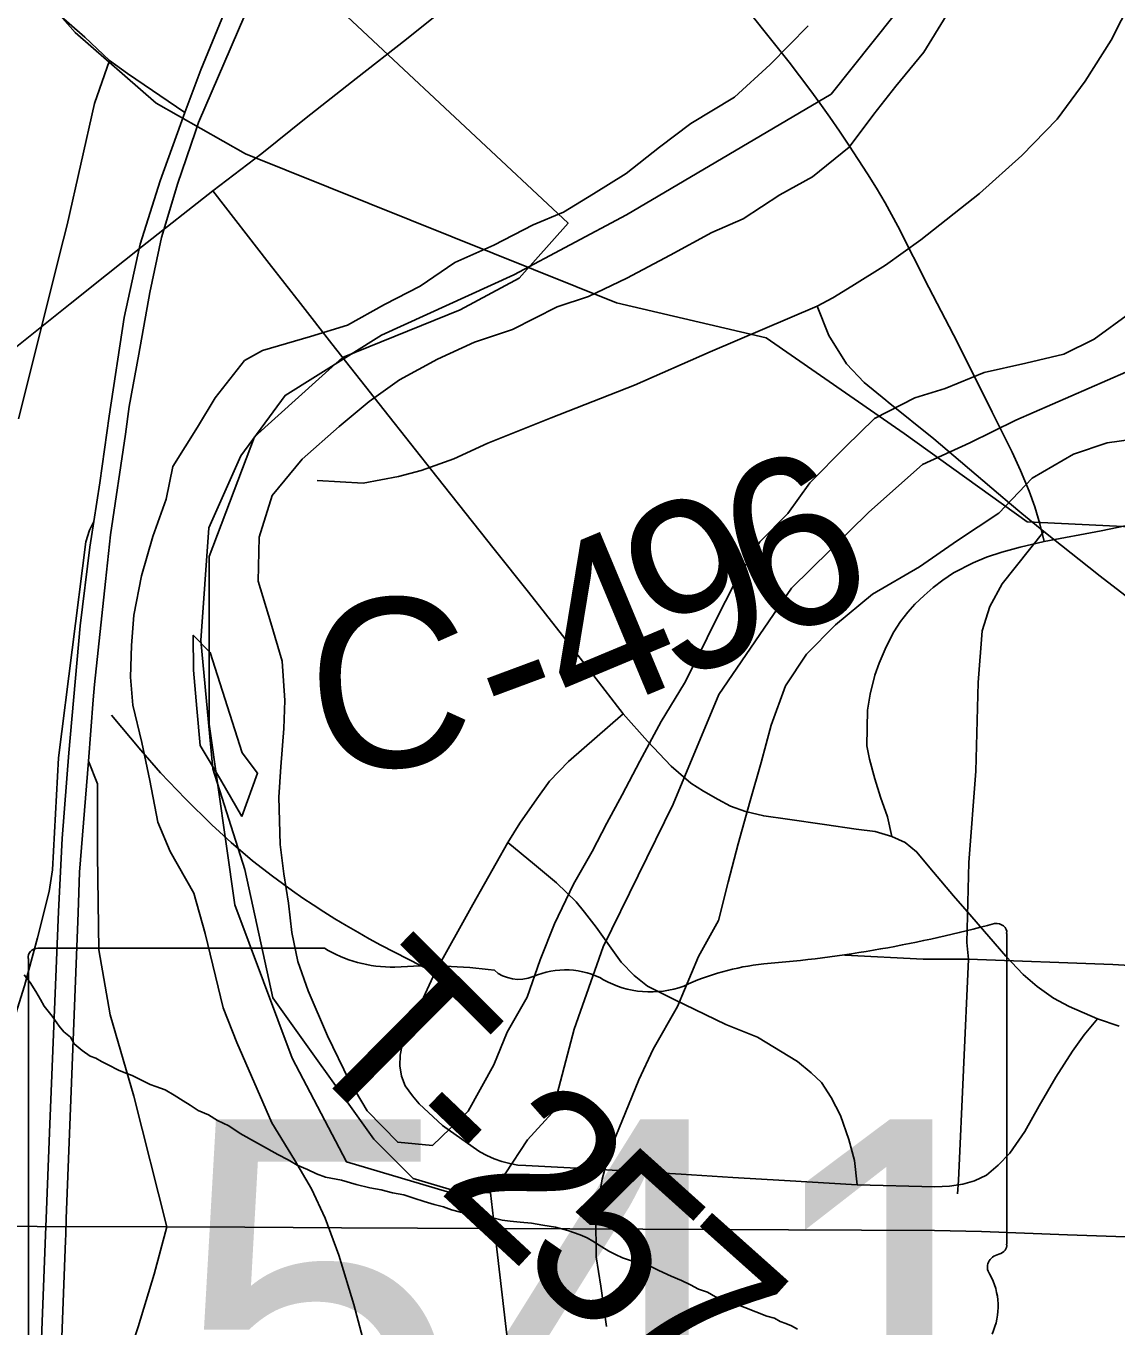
# Model space of a CAD drawing. Extents: x -6.1 to 38, y -7.7 to 22.
# Drawn here: x 4.5342 to 4.9014, y 18.1562 to 18.594 of the extents above; entities that cross this region are included whole.
import ezdxf

# ---------------------------------------------------------------- set-up
doc = ezdxf.new("R2010")
doc.units = 0
for name, color, linetype in [('GM_X_City_Street', 7, 'Continuous'), ('GM_X_Corporation', 7, 'Continuous'), ('GM_X_County_Road', 7, 'Continuous'), ('GM_X_County_Road_Text', 7, 'Continuous'), ('GM_X_Interchange_Ramps', 7, 'Continuous'), ('GM_X_Major_River', 7, 'Continuous'), ('GM_X_Minor_River', 7, 'Continuous'), ('GM_X_Rail_Line', 7, 'Continuous'), ('GM_X_State_Location', 7, 'Continuous'), ('GM_X_State_Route', 7, 'Continuous'), ('GM_X_State_Shield', 7, 'Continuous'), ('GM_X_Township_Road', 7, 'Continuous'), ('GM_X_Township_Road_Text', 7, 'Continuous')]:
    doc.layers.add(name, color=color, linetype=linetype)

msp = doc.modelspace()

# ---------------------------------------------------------------- linework, layer by layer
at = {"layer": 'GM_X_City_Street'}
for points in [[(4.56233, 18.58238), (4.55403, 18.59025), (4.54353, 18.59943), (4.53457, 18.60707), (4.51118, 18.63702), (4.49217, 18.66194), (4.47753, 18.68096), (4.46682, 18.69647), (4.45829, 18.71177), (4.45152, 18.73166), (4.44867, 18.75046), (4.44562, 18.7874), (4.44234, 18.80248)], [(4.848, 18.20073), (4.8484, 18.20523), (4.85172, 18.27971), (4.85114, 18.28537), (4.85192, 18.31235), (4.85426, 18.34304), (4.85504, 18.37295), (4.85641, 18.39035), (4.85895, 18.39856), (4.86306, 18.40619), (4.87713, 18.42378)], [(4.81008, 18.28107), (4.83647, 18.27971), (4.85172, 18.27971), (4.9004, 18.27795), (4.94106, 18.2756), (5.03566, 18.27293), (5.08455, 18.27169), (5.13009, 18.26974), (5.22022, 18.26641), (5.32382, 18.26192), (5.42726, 18.25822), (5.48118, 18.25583)]]:
    msp.add_lwpolyline(points, dxfattribs=at)
at = {"layer": 'GM_X_Corporation'}
for points in [[(4.61816, 18.61996), (4.71688, 18.52766), (4.70037, 18.50905), (4.68055, 18.49838), (4.64091, 18.48238), (4.61118, 18.45571), (4.59593, 18.41531), (4.59592, 18.35891), (4.60463, 18.29806), (4.62397, 18.24646), (4.64217, 18.21155), (4.6793, 18.20056), (4.69566, 18.20743), (4.70319, 18.21887), (4.71149, 18.22803), (4.71892, 18.25617), (4.72863, 18.28394), (4.75228, 18.33192), (4.76763, 18.36884), (4.7921, 18.40467), (4.81814, 18.43026), (4.83626, 18.44631), (4.85216, 18.45361), (4.86767, 18.46129), (4.90476, 18.47746)], [(4.70397, 18.08682), (4.69232, 18.18696), (4.69199, 18.18982), (4.6917, 18.19232), (4.69068, 18.20108), (4.67876, 18.2018), (4.66466, 18.20592), (4.65145, 18.2191), (4.61743, 18.26672), (4.60796, 18.31), (4.59715, 18.34382), (4.5931, 18.3871), (4.59581, 18.42497), (4.60664, 18.44931), (4.62152, 18.4696), (4.65398, 18.48988), (4.69862, 18.51016), (4.7365, 18.53045), (4.80549, 18.57101), (4.83383, 18.60664)], [(4.70397, 18.08682), (4.69232, 18.18696), (4.69199, 18.18982), (4.6917, 18.19232), (4.69068, 18.20108), (4.67876, 18.2018), (4.66466, 18.20592), (4.65145, 18.2191), (4.61743, 18.26672), (4.60796, 18.31), (4.59715, 18.34382), (4.5931, 18.3871), (4.59581, 18.42497), (4.60664, 18.44931), (4.62152, 18.4696), (4.65398, 18.48988), (4.69862, 18.51016), (4.7365, 18.53045), (4.80549, 18.57101), (4.83383, 18.60664)]]:
    msp.add_lwpolyline(points, dxfattribs=at)
at = {"layer": 'GM_X_County_Road'}
msp.add_line((4.53173, 18.46173), (4.54691, 18.52224), dxfattribs=at)
for points in [[(4.80076, 18.49962), (4.80603, 18.50248), (4.8124, 18.50643), (4.82383, 18.51346), (4.83568, 18.52203), (4.85545, 18.53762), (4.86973, 18.55036), (4.88159, 18.56266), (4.89103, 18.5754), (4.89982, 18.58923), (4.91344, 18.61603), (4.93606, 18.66062), (4.97788, 18.74388), (4.98571, 18.75881), (4.99185, 18.77396), (4.99339, 18.78385), (4.99423, 18.79377), (4.99314, 18.80441), (4.98856, 18.82536), (4.98373, 18.846), (4.98037, 18.86078)], [(4.52484, 18.48116), (4.54917, 18.50048), (4.56135, 18.51016), (4.57353, 18.51984), (4.59714, 18.53853), (4.61365, 18.55107), (4.62862, 18.56304), (4.64552, 18.57632), (4.66242, 18.5896), (4.67884, 18.60279)], [(4.54691, 18.52224), (4.54812, 18.52708), (4.5573, 18.56795), (4.56233, 18.58238), (4.56845, 18.57801), (4.58781, 18.56492)], [(4.80076, 18.49962), (4.76474, 18.48425), (4.73926, 18.47305), (4.71115, 18.46206), (4.68984, 18.4535), (4.67842, 18.44823), (4.66743, 18.44427), (4.65975, 18.44229), (4.64789, 18.4401), (4.63229, 18.44098)], [(4.82389, 18.46799), (4.81657, 18.47392), (4.81065, 18.48029), (4.80471, 18.48973), (4.80076, 18.49962)], [(4.84682, 18.44928), (4.84008, 18.45503), (4.8247, 18.46733), (4.82389, 18.46799)], [(4.89231, 18.41174), (4.87713, 18.42378), (4.86971, 18.42984), (4.86556, 18.43329), (4.86181, 18.43649), (4.84682, 18.44928)], [(4.94458, 18.36787), (4.94086, 18.37432), (4.8961, 18.40873), (4.89231, 18.41174)]]:
    msp.add_lwpolyline(points, dxfattribs=at)
at = {"layer": 'GM_X_Interchange_Ramps'}
for points in [[(4.55711, 18.42714), (4.5557, 18.42428), (4.55438, 18.42034), (4.54524, 18.34761), (4.54314, 18.30986), (4.54209, 18.3025), (4.53814, 18.28698), (4.5338, 18.2708), (4.53078, 18.26146), (4.50405, 18.19004)], [(4.58165, 18.1896), (4.57062, 18.23366), (4.56256, 18.26097), (4.55884, 18.28294), (4.55831, 18.31488), (4.55838, 18.33886), (4.55528, 18.34644)], [(4.54023, 17.98299), (4.54334, 17.99379), (4.54502, 18.03398), (4.5479, 18.06357), (4.55221, 18.08614), (4.55682, 18.10495), (4.56221, 18.12599), (4.57207, 18.15598), (4.57747, 18.17374), (4.58165, 18.1896)]]:
    msp.add_lwpolyline(points, dxfattribs=at)
at = {"layer": 'GM_X_Major_River'}
for points in [[(4.8337, 18.4688), (4.82013, 18.46188), (4.81036, 18.45234), (4.79833, 18.44013), (4.79084, 18.42984), (4.78144, 18.42029), (4.77321, 18.40697), (4.76649, 18.39365), (4.76089, 18.38224), (4.75604, 18.37273), (4.74818, 18.35978), (4.74108, 18.34646), (4.73511, 18.33505), (4.72988, 18.32553), (4.72502, 18.31602), (4.71867, 18.30498), (4.71232, 18.29167), (4.70749, 18.2795), (4.70303, 18.26696), (4.6963, 18.25516), (4.69184, 18.24413), (4.68324, 18.22853), (4.67122, 18.21707), (4.65948, 18.21813), (4.6492, 18.22868), (4.64308, 18.23888), (4.6358, 18.254), (4.62927, 18.26912), (4.6258, 18.27896), (4.62384, 18.2888), (4.62264, 18.29866), (4.62107, 18.3085), (4.61987, 18.31835), (4.61938, 18.33428), (4.62007, 18.34452), (4.62112, 18.35742), (4.62144, 18.3669), (4.6206, 18.38017), (4.61673, 18.39304), (4.61248, 18.40704), (4.61276, 18.42183), (4.6172, 18.43589), (4.62733, 18.44809), (4.63974, 18.45917), (4.6499, 18.46758), (4.66006, 18.47485), (4.67287, 18.48176), (4.68532, 18.48753), (4.69815, 18.49179), (4.71323, 18.49947), (4.72379, 18.50296), (4.73661, 18.50911), (4.75131, 18.51679), (4.76525, 18.52447), (4.77581, 18.52909), (4.78824, 18.53713), (4.79917, 18.54327), (4.81158, 18.55321), (4.81983, 18.56427), (4.82733, 18.5738), (4.83671, 18.58523), (4.84419, 18.59742)], [(4.7977, 18.59408), (4.78493, 18.5811), (4.7729, 18.57002), (4.7582, 18.5612), (4.74767, 18.55317), (4.73638, 18.54437), (4.72546, 18.53747), (4.71529, 18.53134), (4.7051, 18.5271), (4.69191, 18.52019), (4.67871, 18.51441), (4.66704, 18.50637), (4.65498, 18.50022), (4.64254, 18.49331), (4.63009, 18.48944), (4.61392, 18.48471), (4.60782, 18.48133)], [(4.96031, 18.59629), (4.95772, 18.58679), (4.95402, 18.57577), (4.95143, 18.5659), (4.94772, 18.55601), (4.94325, 18.54499), (4.9384, 18.53434), (4.92828, 18.521), (4.9189, 18.50956), (4.90612, 18.49734), (4.89408, 18.48854), (4.8839, 18.48354), (4.87106, 18.48042), (4.85709, 18.4773), (4.84389, 18.4719), (4.8337, 18.4688)], [(4.60782, 18.48133), (4.59801, 18.4688), (4.59198, 18.45894), (4.58369, 18.44566), (4.58145, 18.43466), (4.57694, 18.42214), (4.57318, 18.40887), (4.57056, 18.3956), (4.56983, 18.38537), (4.56947, 18.37476), (4.57025, 18.36528), (4.5733, 18.35278), (4.57597, 18.3399), (4.57865, 18.32588), (4.58283, 18.31603), (4.59079, 18.30203), (4.5946, 18.28839), (4.60071, 18.26339), (4.60527, 18.25165)], [(4.72986, 18.15603), (4.72788, 18.16967), (4.7263, 18.17952), (4.72621, 18.19317), (4.7284, 18.2057), (4.73098, 18.21519), (4.73619, 18.22812), (4.74066, 18.23914), (4.7455, 18.24942), (4.75373, 18.26388), (4.76081, 18.28061), (4.76753, 18.29279), (4.77085, 18.30571), (4.77417, 18.31862), (4.77824, 18.33306), (4.78193, 18.34597), (4.78525, 18.35851), (4.79008, 18.37181), (4.7972, 18.38248), (4.80697, 18.3924), (4.81938, 18.40272), (4.8352, 18.41193), (4.848, 18.42074), (4.86194, 18.42993), (4.87321, 18.44176), (4.88715, 18.44981), (4.89847, 18.45368), (4.91056, 18.45528)], [(4.60707, 18.34923), (4.59631, 18.38304), (4.59062, 18.38882), (4.59064, 18.37707), (4.5918, 18.36419), (4.59296, 18.35168), (4.59979, 18.34032), (4.607, 18.32783)], [(4.607, 18.32783), (4.61229, 18.34236), (4.60707, 18.34923)], [(4.60527, 18.25165), (4.61708, 18.22467), (4.62473, 18.21221), (4.63047, 18.20239), (4.63507, 18.19256), (4.63969, 18.18008), (4.64472, 18.16343), (4.64859, 18.14867)]]:
    msp.add_lwpolyline(points, dxfattribs=at)
at = {"layer": 'GM_X_Minor_River'}
msp.add_lwpolyline([(4.7941, 18.1552), (4.79218, 18.15631), (4.79027, 18.15703), (4.78836, 18.15776), (4.78644, 18.15887), (4.78377, 18.15958), (4.77268, 18.16394), (4.76962, 18.16503), (4.76656, 18.16611), (4.76387, 18.16759), (4.76082, 18.16867), (4.75813, 18.17015), (4.75507, 18.17161), (4.75162, 18.17307), (4.74741, 18.1749), (4.74319, 18.1771), (4.73824, 18.17815), (4.73518, 18.17924), (4.73288, 18.18034), (4.73058, 18.18144), (4.72828, 18.18292), (4.7252, 18.18476), (4.72329, 18.18587), (4.72099, 18.18697), (4.71678, 18.18842), (4.71259, 18.18948), (4.7084, 18.19017), (4.70459, 18.19086), (4.70078, 18.19117), (4.69736, 18.19149), (4.69469, 18.19182), (4.69202, 18.19253), (4.68898, 18.19286), (4.68631, 18.19319), (4.68364, 18.1939), (4.68059, 18.19461), (4.67754, 18.19532), (4.67486, 18.19641), (4.67181, 18.19712), (4.66837, 18.19819), (4.66494, 18.19927), (4.6615, 18.20035), (4.65769, 18.20104), (4.65387, 18.20212), (4.65006, 18.20281), (4.64548, 18.20387), (4.64052, 18.2053), (4.63518, 18.20634), (4.63213, 18.20743), (4.62906, 18.2089), (4.62562, 18.21035), (4.62254, 18.2122), (4.61909, 18.21404), (4.60643, 18.22104), (4.60259, 18.22363), (4.59876, 18.22546), (4.59569, 18.22731), (4.59224, 18.22877), (4.58955, 18.23062), (4.58725, 18.2321), (4.58417, 18.23395), (4.5811, 18.23579), (4.57804, 18.23688), (4.57613, 18.23761), (4.57383, 18.23871), (4.57, 18.24054), (4.56732, 18.24163), (4.56541, 18.24236), (4.56196, 18.2442), (4.55966, 18.2453), (4.55774, 18.2464), (4.55583, 18.24713), (4.55314, 18.24898), (4.55044, 18.25122), (4.54926, 18.25347), (4.54695, 18.25533), (4.5454, 18.25721), (4.54306, 18.26059), (4.54034, 18.26396), (4.53916, 18.26622), (4.53759, 18.26886), (4.53564, 18.27186), (4.53369, 18.27449)], dxfattribs=at)
at = {"layer": 'GM_X_Rail_Line'}
msp.add_lwpolyline([(3.97265, 19.2587), (4.0109, 19.20357), (4.05528, 19.15609), (4.11148, 19.104), (4.15934, 19.06113), (4.34391, 18.9069), (4.38408, 18.86976), (4.41262, 18.84221), (4.44421, 18.80557), (4.44876, 18.76919), (4.45458, 18.7189), (4.4715, 18.6858), (4.49447, 18.6599), (4.52611, 18.61986), (4.55083, 18.5918), (4.57812, 18.56805), (4.60819, 18.55096), (4.73323, 18.50077), (4.78358, 18.48903), (4.8301, 18.45681), (4.87147, 18.42704), (4.96881, 18.42232)], dxfattribs=at)
at = {"layer": 'GM_X_State_Route'}
msp.add_line((4.55528, 18.34644), (4.55691, 18.3671), dxfattribs=at)
for points in [[(4.59139, 18.55851), (4.5924, 18.56146), (4.60336, 18.58704), (4.60793, 18.59763), (4.60856, 18.60206), (4.60869, 18.60598)], [(4.52735, 17.83569), (4.53299, 17.97488), (4.53376, 17.99572), (4.53787, 18.10714), (4.53929, 18.146), (4.54084, 18.18694), (4.54106, 18.1924), (4.54233, 18.22417), (4.54516, 18.29584), (4.54646, 18.32037), (4.54863, 18.34926), (4.55254, 18.39204), (4.5558, 18.41853), (4.55711, 18.42714), (4.55909, 18.44016), (4.56231, 18.46261), (4.56731, 18.49583), (4.57274, 18.52059), (4.57947, 18.54187), (4.58781, 18.56492), (4.59315, 18.57922), (4.60184, 18.60028)], [(4.58171, 18.52877), (4.58533, 18.54079), (4.59139, 18.55851)], [(4.55691, 18.3671), (4.55732, 18.37227), (4.56106, 18.40694), (4.56275, 18.42265), (4.56779, 18.45652), (4.56905, 18.46587), (4.5723, 18.48345), (4.57599, 18.5043), (4.5799, 18.52276), (4.58171, 18.52877)], [(4.54754, 18.18503), (4.54762, 18.18707), (4.54783, 18.19245), (4.5518, 18.2954), (4.55233, 18.30908), (4.55528, 18.34644)], [(4.48934, 18.19017), (4.50405, 18.19004), (4.53806, 18.18975), (4.58165, 18.1896), (4.60801, 18.1895), (4.64057, 18.18933)], [(4.64057, 18.18933), (4.71751, 18.18893), (4.84032, 18.18835), (4.85618, 18.18811), (4.88512, 18.18696), (4.93705, 18.18511)], [(4.54023, 17.98299), (4.54217, 18.04416), (4.54515, 18.12298), (4.54754, 18.18503)]]:
    msp.add_lwpolyline(points, dxfattribs=at)
at = {"layer": 'GM_X_State_Shield'}
for p, q in [((4.86463, 18.18376), (4.86463, 18.28845)), ((4.63481, 18.28349), (4.53829, 18.28349)), ((4.53505, 18.28004), (4.53505, 18.07992)), ((4.8646, 18.18379), (4.86463, 18.18376))]:
    msp.add_line(p, q, dxfattribs=at)
for centre, major_axis, start_param, end_param in [((4.74723, 18.55632), (0.34952, 0), 4.814394, 5.042369), ((4.86097, 18.28888), (0.00367, 0), 6.141152, 7.989035), ((4.53882, 18.28047), (0.00382, 0), 1.712693, 3.28349), ((4.6578, 18.30672), (0.03703, 0), 4.042523, 4.731795), ((4.67008, 18.17114), (0.13295, 0), 1.404758, 1.657858), ((4.71594, 18.25838), (0.02221, 0), 0.950623, 2.079405), ((4.79181, 18.22236), (0.07032, 0), 1.699011, 2.107814), ((4.70026, 18.28151), (0.01068, 0), 3.836095, 5.185415), ((4.74461, 18.2901), (0.02672, 0), 4.081561, 5.145723), ((4.86071, 18.18336), (0.00393, 0), 5.05454, 6.418171), ((4.86378, 18.17608), (0.00568, 0), 1.883978, 3.671073), ((4.82766, 18.16284), (0.03409, 0), 5.934695, 6.695948)]:
    msp.add_ellipse(centre, major_axis=major_axis, ratio=0.8, start_param=start_param, end_param=end_param, dxfattribs=at)
at = {"layer": 'GM_X_Township_Road'}
for points in [[(4.87729, 18.42036), (4.87577, 18.42638), (4.87413, 18.4321), (4.87218, 18.43741), (4.86933, 18.44434), (4.86648, 18.45055), (4.85975, 18.46397), (4.848, 18.48741), (4.83845, 18.50598), (4.82792, 18.52657), (4.82372, 18.53449), (4.82079, 18.5394), (4.81776, 18.54427), (4.81463, 18.5491), (4.8115, 18.5539), (4.80829, 18.55865), (4.80502, 18.56336), (4.80166, 18.56804), (4.79829, 18.57267), (4.79484, 18.57726), (4.79134, 18.58181), (4.78778, 18.58631), (4.77533, 18.60189)], [(4.59714, 18.53853), (4.61622, 18.51401), (4.62673, 18.50051), (4.63723, 18.487), (4.65495, 18.46461), (4.67267, 18.44221), (4.69197, 18.41786), (4.7035, 18.40331), (4.71504, 18.38875), (4.72332, 18.37805)], [(4.82597, 18.32105), (4.82449, 18.32768), (4.82209, 18.33432), (4.82025, 18.34047), (4.81845, 18.34711), (4.81754, 18.35156), (4.81776, 18.36366), (4.81861, 18.36897), (4.82025, 18.37541), (4.82169, 18.37948), (4.82404, 18.38491), (4.82657, 18.38998), (4.82887, 18.39348), (4.83128, 18.39661), (4.83369, 18.39927), (4.83683, 18.40224), (4.83986, 18.40496), (4.84313, 18.40744), (4.84673, 18.40989), (4.85337, 18.41327), (4.85781, 18.41515), (4.86302, 18.41685), (4.86912, 18.41856), (4.87729, 18.42036), (4.8965, 18.42403), (4.90718, 18.42628)], [(4.72332, 18.37805), (4.72523, 18.37558), (4.73542, 18.36241), (4.74361, 18.35317), (4.75156, 18.34471), (4.75819, 18.33898), (4.76249, 18.33638), (4.76743, 18.33352), (4.77157, 18.33128), (4.77666, 18.32945), (4.7828, 18.32803), (4.79075, 18.32689), (4.80322, 18.32511), (4.81392, 18.32357), (4.82026, 18.32272), (4.82597, 18.32105), (4.83044, 18.319), (4.83428, 18.31595), (4.84001, 18.30908), (4.84673, 18.3011), (4.85288, 18.29398), (4.8643, 18.28073), (4.87014, 18.2746), (4.87488, 18.27058), (4.88041, 18.26665), (4.88563, 18.26377), (4.89516, 18.25968), (4.90248, 18.25718)], [(4.56304, 18.36198), (4.57295, 18.35009), (4.57957, 18.34253), (4.58794, 18.33377), (4.59687, 18.32499), (4.6034, 18.31909), (4.61057, 18.3129), (4.61388, 18.31027), (4.61725, 18.30771), (4.62061, 18.30522), (4.62403, 18.30275), (4.62753, 18.30036), (4.63103, 18.29801), (4.63454, 18.29571), (4.63833, 18.29335), (4.64212, 18.29105), (4.646, 18.28881), (4.64989, 18.28664), (4.65381, 18.28453), (4.67193, 18.27517)], [(4.66666, 18.23101), (4.66446, 18.23373), (4.662, 18.23709), (4.66077, 18.24041), (4.66016, 18.24388), (4.66026, 18.24741), (4.66097, 18.25087), (4.6623, 18.25413), (4.67193, 18.27517), (4.68483, 18.29817), (4.69654, 18.31902), (4.70062, 18.32554), (4.70636, 18.33379), (4.71066, 18.33967), (4.71698, 18.34634), (4.73542, 18.36241)], [(4.69654, 18.31902), (4.70551, 18.31161), (4.71294, 18.30547), (4.71955, 18.29911), (4.72242, 18.29562), (4.72632, 18.29055), (4.73471, 18.27873), (4.73913, 18.27428), (4.74367, 18.27066), (4.75264, 18.26618), (4.76999, 18.25779), (4.78072, 18.25351), (4.79417, 18.24532), (4.79879, 18.24154), (4.80225, 18.23828), (4.80548, 18.23323), (4.80867, 18.22716), (4.81142, 18.21902), (4.81334, 18.21195), (4.8142, 18.20381)], [(4.66666, 18.23101), (4.67456, 18.2237), (4.68487, 18.21648), (4.68714, 18.21494), (4.68951, 18.21361), (4.69198, 18.21248), (4.69458, 18.21158), (4.69719, 18.2109), (4.69989, 18.21045), (4.70263, 18.21025), (4.72398, 18.20917), (4.755, 18.20733), (4.77239, 18.20629), (4.78978, 18.20526), (4.8142, 18.20381), (4.84038, 18.20308), (4.84535, 18.20337), (4.84988, 18.20396), (4.85383, 18.20513), (4.85778, 18.20703), (4.86172, 18.21039), (4.86568, 18.21449), (4.87078, 18.22173), (4.87552, 18.23033), (4.88114, 18.24007), (4.88675, 18.2488), (4.89069, 18.25433), (4.89516, 18.25968)]]:
    msp.add_lwpolyline(points, dxfattribs=at)

# ---------------------------------------------------------------- texts
at = {"layer": 'GM_X_County_Road_Text'}
for s, rotation, p in [('6', 22.7209, (4.78397, 18.38563)), ('9', 22.7097, (4.75168, 18.37211)), ('4', 22.6623, (4.71933, 18.35861)), ('C', 4.0898, (4.63143, 18.34252)), ('-', 20.3915, (4.69518, 18.34958))]:
    msp.add_text(s, height=0.05682, rotation=rotation, dxfattribs=at).set_placement(p)
at = {"layer": 'GM_X_State_Location'}
for s in ['s', 'r']:
    msp.add_text(s, height=0.000189, dxfattribs=at).set_placement((4.69613, 18.16668))
at = {"layer": 'GM_X_State_Shield'}
msp.add_text('541', height=0.131836, dxfattribs=at).set_placement((4.58361, 18.09404))
at = {"layer": 'GM_X_Township_Road_Text'}
for s, rotation, p in [('T', 315.2212, (4.62349, 18.25002)), ('-', 316.368, (4.65455, 18.21922)), ('2', 317.2061, (4.6721, 18.2025)), ('5', 318.0033, (4.69842, 18.17814)), ('7', 318.2469, (4.72462, 18.15454))]:
    msp.add_text(s, height=0.05682, rotation=rotation, dxfattribs=at).set_placement(p)

doc.saveas('drawing.dxf')
